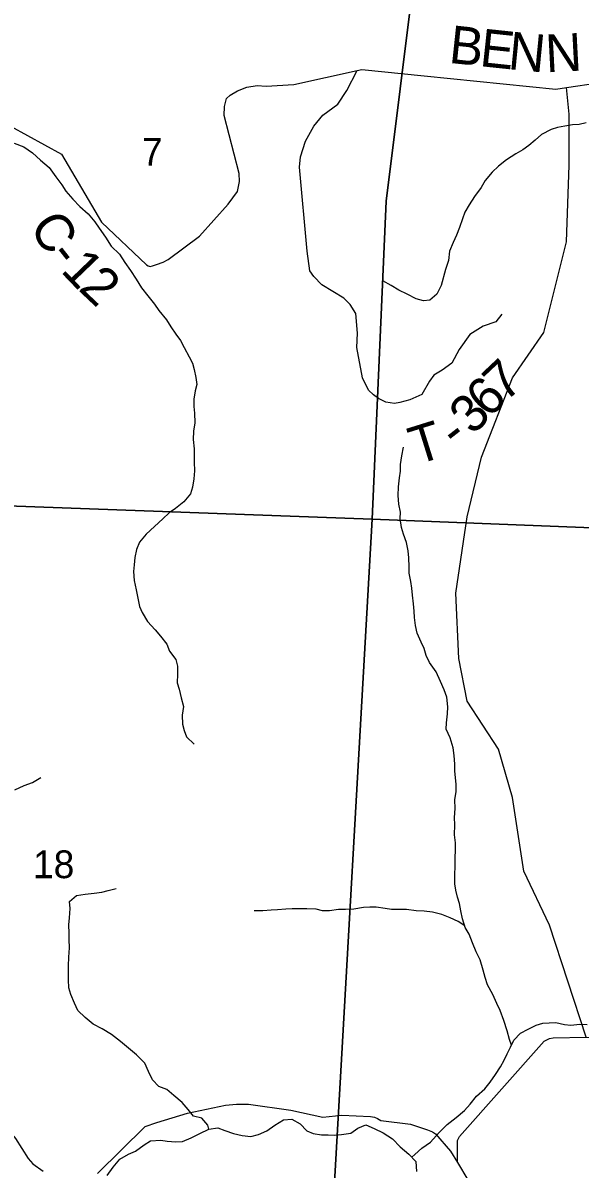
# Model space of a CAD drawing. Extents: x 1624196 to 2029251, y 146837 to 440034.
# Drawn here: x 1885584 to 1890015, y 296690 to 305803 of the extents above; entities that cross this region are included whole.
import ezdxf

# ---------------------------------------------------------------- set-up
doc = ezdxf.new("R2010")
doc.units = 0
for name, color, linetype in [('GM_X_County_Road', 7, 'Continuous'), ('GM_X_County_Road_Text', 7, 'Continuous'), ('GM_X_Minor_River', 7, 'Continuous'), ('GM_X_Minor_River_Text', 7, 'Continuous'), ('GM_X_Section', 7, 'Continuous'), ('GM_X_Section_Text', 7, 'Continuous'), ('GM_X_Township_Road', 7, 'Continuous'), ('GM_X_Township_Road_Text', 7, 'Continuous'), ('GM_X_Township_ROW', 7, 'Continuous')]:
    doc.layers.add(name, color=color, linetype=linetype)

msp = doc.modelspace()

# ---------------------------------------------------------------- linework, layer by layer
at = {"layer": 'GM_X_County_Road'}
for points in [[(1885347.7, 305057.1), (1885891.4, 304759.1), (1886209.2, 304219.3), (1886565.7, 303880.5), (1886579.8, 303871.4), (1886595.7, 303866.3), (1886613.1, 303871), (1886646.2, 303881.2), (1886699.9, 303900.2), (1886738.9, 303921.4), (1886988.2, 304108.7), (1887216.2, 304362.5), (1887289.8, 304463.9), (1887306.1, 304541.2), (1887303.7, 304606.1), (1887185.4, 305067.1), (1887186.1, 305137.9), (1887203.3, 305201.3), (1887233.4, 305229.5), (1887290.3, 305264.2), (1887365, 305293.4), (1887446.6, 305306.1), (1887517.6, 305301.4), (1887738.4, 305314.6), (1888243.5, 305425.9), (1888279.7, 305433.8), (1888776.5, 305383.2), (1889822.3, 305277.1), (1889906.5, 305289.5), (1890160, 305326.9)], [(1883426.6, 298678.8), (1883559.8, 298681.2), (1883575.8, 298675.9), (1883618.4, 298657), (1883661.4, 298627.7), (1883683.2, 298603.3), (1883711.6, 298563.8), (1883726.4, 298536.6), (1883774.6, 298389.6), (1883872.3, 297585.9), (1883893.1, 297565.3), (1883935.7, 297527.4), (1884002, 297486.4), (1884027.3, 297475.6), (1885006.2, 297316.3), (1885059.7, 297296.2), (1885181.3, 297209.7), (1885272.8, 297152.3), (1885369.1, 297103.6), (1885422, 297058.1), (1885524.7, 296932.4), (1885624.9, 296774.6), (1885662.7, 296732.6), (1885743.9, 296672.8)], [(1886177, 296655), (1886555.1, 297027.2), (1886647.8, 297061), (1886893.6, 297135.1), (1887194, 297196.7), (1887282.4, 297206.2), (1887378, 297207), (1887714.4, 297158.4), (1887970.5, 297102.9), (1888119.1, 297119), (1888348, 297106.7), (1888379.8, 297103.5), (1888404.9, 297092.5), (1888429.6, 297076.8), (1888667.8, 297045.6), (1888730, 297026.2), (1888802.7, 297000.9), (1888840.5, 296986.7), (1888865.5, 296970.8), (1888986, 296832.8), (1889041, 296741.3), (1889123.4, 296604.4)]]:
    msp.add_lwpolyline(points, dxfattribs=at)
at = {"layer": 'GM_X_Minor_River'}
for points in [[(1890064.5, 305007.6), (1890008.4, 304995.8), (1889954.3, 304994), (1889894.2, 304982.3), (1889836, 304970.5), (1889785.9, 304954.7), (1889709.6, 304915), (1889659.3, 304871.1), (1889609, 304829.2), (1889558.8, 304793.3), (1889504.6, 304761.5), (1889430.3, 304715.8), (1889365.9, 304663.9), (1889315.6, 304616), (1889261.3, 304550.1), (1889229, 304494.1), (1889174.6, 304422.2), (1889134.2, 304356.2), (1889099.9, 304298.2), (1889079.6, 304246.2), (1889055.3, 304176.1), (1889033, 304116), (1889006.7, 304058), (1888976.3, 303988), (1888968, 303913.8), (1888943.7, 303843.8), (1888911, 303715.6), (1888876.7, 303647.6), (1888820.4, 303597.7), (1888770.3, 303593.9), (1888710.3, 303610.2), (1888640.3, 303646.7), (1888574.4, 303679), (1888512.4, 303715.4), (1888446.5, 303751.8)], [(1885512.9, 304848.2), (1885590.8, 304817.8), (1885660.7, 304771.3), (1885724.6, 304710.9), (1885792.4, 304652.4), (1885846.2, 304580), (1885894, 304515.6), (1885923.8, 304465.3), (1885981.6, 304400.9), (1886035.4, 304344.5), (1886103.3, 304284), (1886155.1, 304221.6), (1886188.9, 304171.3), (1886240.6, 304098.9), (1886286.4, 304028.5), (1886352.2, 303964), (1886394, 303897.7), (1886439.8, 303833.3), (1886485.5, 303766.9), (1886527.3, 303696.5), (1886577.1, 303632.2), (1886628.9, 303567.8), (1886664.7, 303517.5), (1886726.5, 303443), (1886760.3, 303386.7), (1886800.1, 303328.3), (1886835.9, 303278.1), (1886865.7, 303221.8), (1886905.4, 303149.4), (1886931.3, 303097.2), (1886945.1, 303047), (1886958.8, 302982.7), (1886966.6, 302928.6), (1886954.3, 302878.5), (1886944, 302810.4), (1886943.7, 302754.2), (1886949.5, 302700), (1886951.2, 302623.8), (1886940.9, 302557.7), (1886938.6, 302489.6), (1886946.2, 302415.3), (1886945.8, 302311.1), (1886947.5, 302240.9), (1886943.2, 302178.8), (1886932.9, 302112.6), (1886916.6, 302058.6)], [(1889470.4, 297675.1), (1889453.2, 297719.9), (1889435.4, 297788.2), (1889409.8, 297870.5), (1889380.1, 297950.8), (1889354.3, 298007.1), (1889320.6, 298077.4), (1889278.8, 298153.8), (1889261.1, 298214), (1889245.3, 298270.2), (1889221.6, 298352.5), (1889187.9, 298416.9), (1889160.1, 298489.2), (1889132.4, 298557.5), (1889102.6, 298611.8), (1889078.9, 298680), (1889067.1, 298744.2), (1889055.4, 298800.4), (1889041.6, 298852.6), (1889027.8, 298906.8), (1889018, 298957), (1889018.3, 299029.2), (1889020.7, 299097.3), (1889023, 299167.5), (1889025.2, 299223.6), (1889023.5, 299283.8), (1889015.8, 299348), (1889018.1, 299426.2), (1889016.4, 299486.3), (1889020.7, 299556.5), (1889019, 299624.7), (1889029.3, 299692.8), (1889029.6, 299746.9), (1889023.8, 299803.1), (1889020, 299853.2), (1889020.3, 299909.4), (1889014.6, 299977.6), (1889006.8, 300039.8), (1888983.1, 300118.1), (1888951.4, 300188.4), (1888951.6, 300238.5), (1888962, 300310.7), (1888964.2, 300364.8), (1888956.5, 300441), (1888934.8, 300499.3), (1888905, 300567.6), (1888871.3, 300643.9), (1888817.6, 300716.4), (1888791.8, 300772.6), (1888776, 300828.8), (1888750.2, 300879.1), (1888720.5, 300951.4), (1888706.7, 301011.6), (1888699, 301075.8), (1888695.2, 301126), (1888691.4, 301184.1), (1888683.7, 301254.3), (1888678, 301308.5), (1888668.2, 301360.7), (1888656.5, 301428.9), (1888654.7, 301479), (1888653, 301549.2), (1888647.2, 301605.4), (1888633.5, 301671.6), (1888609.8, 301737.9), (1888596, 301792.1), (1888584.3, 301862.3), (1888586.5, 301912.5), (1888572.8, 301976.7), (1888567.1, 302044.9), (1888571.4, 302115), (1888577.7, 302187.2), (1888586, 302239.3), (1888588.2, 302291.4), (1888596.5, 302359.6), (1888610.9, 302429.7)], [(1886916.6, 302058.6), (1886864.3, 301994.6), (1886797.9, 301942.8), (1886747.7, 301909), (1886697.4, 301861.1), (1886629, 301799.2), (1886562.7, 301737.4), (1886510.3, 301673.5), (1886488, 301615.4), (1886473.7, 301551.3), (1886467.4, 301493.2), (1886463.2, 301441.1), (1886468.9, 301368.9), (1886484.6, 301296.6), (1886500.2, 301216.3), (1886512, 301164.1), (1886531.8, 301113.9), (1886573.6, 301043.5), (1886635.4, 300977.1), (1886677.2, 300926.8), (1886729, 300864.4), (1886750.8, 300808.1), (1886798.6, 300741.8), (1886812.4, 300687.5), (1886812.1, 300625.4), (1886809.8, 300557.2), (1886825.6, 300505), (1886843.3, 300436.8), (1886861, 300366.5), (1886850.7, 300298.4), (1886852.4, 300228.2), (1886866.2, 300178), (1886886, 300127.8), (1886945.8, 300069.4)], [(1885520, 299705), (1885592.3, 299738.8), (1885658.5, 299764.5), (1885724.8, 299802.3)], [(1887061.5, 297006.8), (1887054.5, 297039.3), (1887006.6, 297093.7), (1886940.6, 297110), (1886898.8, 297162.3), (1886851, 297218.7), (1886785.1, 297275.1), (1886727.2, 297323.5), (1886665.2, 297345.8), (1886613.4, 297400.2), (1886583.7, 297466.5), (1886553.9, 297530.8), (1886488.1, 297597.3), (1886424.2, 297649.7), (1886360.4, 297704.1), (1886288.5, 297758.6), (1886212.6, 297805.1), (1886142.6, 297841.5), (1886078.8, 297893.9), (1886021, 297950.3), (1885993.2, 298008.6), (1885963.4, 298078.9), (1885949.6, 298131.1), (1885945.9, 298195.3), (1885946.4, 298305.5), (1885948.7, 298375.7), (1885953.1, 298447.9), (1885951.4, 298516), (1885951.6, 298566.2), (1885949.9, 298632.3), (1885954.1, 298686.5), (1885958.5, 298760.6), (1885954.7, 298816.8), (1886011, 298864.6), (1886079.2, 298876.4), (1886149.3, 298884.1), (1886211.4, 298891.8), (1886261.6, 298905.6), (1886325.7, 298921.3)], [(1889098.5, 298623.7), (1889046.7, 298658.1), (1888980.8, 298688.5), (1888914.8, 298712.9), (1888842.8, 298733.3), (1888774.7, 298739.6), (1888710.6, 298743.9), (1888634.5, 298752.3), (1888572.4, 298754.6), (1888516.3, 298752.8), (1888464.3, 298761.1), (1888392.2, 298771.4), (1888342.2, 298771.7), (1888292.1, 298769.9), (1888215.9, 298756.2), (1888149.8, 298754.5), (1888093.7, 298752.8), (1888023.5, 298743.1), (1887967.5, 298743.3), (1887915.4, 298755.6), (1887841.3, 298757.9), (1887725.2, 298758.5), (1887675.1, 298756.7), (1887608.9, 298751), (1887558.9, 298749.2), (1887490.7, 298743.5), (1887422.6, 298743.8)], [(1888676.4, 296784.1), (1888701.9, 296805.1), (1888756.3, 296857), (1888824.6, 296904.8), (1888895, 296980.7), (1888959.4, 297044.5), (1889029.8, 297100.3), (1889096.1, 297154.2), (1889140.4, 297206.1), (1889192.8, 297270), (1889257.1, 297327.8), (1889299.4, 297379.8), (1889343.8, 297441.7), (1889382.1, 297503.7), (1889410.4, 297555.7), (1889434.6, 297605.7), (1889462.9, 297659.7), (1889489.2, 297713.7), (1889541.5, 297771.6), (1889603.8, 297803.4), (1889666, 297833.2), (1889718.1, 297849), (1889770.2, 297852.8), (1889822.3, 297854.5), (1889892.4, 297838.2), (1889942.4, 297833.9), (1890012.6, 297841.6), (1890070.6, 297839.3)], [(1886253.4, 296638), (1886301.8, 296703.9), (1886354.2, 296767.9), (1886424.5, 296807.6), (1886478.6, 296831.4), (1886547, 296883.2), (1886599.2, 296913.1), (1886679.4, 296920.7), (1886731.4, 296910.5), (1886799.5, 296906.1), (1886851.6, 296907.9), (1886921.8, 296937.7), (1886992.1, 296973.4), (1887062.3, 297007.2), (1887134.5, 297016.9), (1887188.5, 296996.6), (1887258.5, 296972.2), (1887328.5, 296955.8), (1887396.6, 296947.5), (1887456.7, 296965.3), (1887525, 296995), (1887587.3, 297038.8), (1887655.6, 297080.6), (1887723.7, 297086.3), (1887789.6, 297049.9), (1887841.5, 296993.6), (1887893.4, 296973.3), (1887959.5, 296960.9), (1888011.6, 296962.7), (1888065.7, 296960.5), (1888117.8, 296964.2), (1888191.9, 296975.9), (1888248.2, 297015.7), (1888312.4, 297041.5), (1888378.4, 297011.1), (1888450.3, 296976.7), (1888522.2, 296930.3), (1888584, 296867.8), (1888653.9, 296809.4), (1888707.7, 296749), (1888715.3, 296670.7)]]:
    msp.add_lwpolyline(points, dxfattribs=at)
at = {"layer": 'GM_X_Section'}
for points in [[(1883959, 307330.4), (1888806.6, 307067.9), (1888473.4, 304384.8), (1888360.8, 301856.9), (1883644.9, 302029)], [(1888806.6, 307067.9), (1894026.6, 306932.1), (1893752.6, 301644.5), (1888360.8, 301856.9), (1888473.4, 304384.8)], [(1883644.9, 302029), (1888360.8, 301856.9), (1888045.7, 296301.5), (1883310.2, 296579.7), (1883619.5, 301605.1)], [(1888360.8, 301856.9), (1893752.6, 301644.5), (1893465.2, 295976.9), (1888045.7, 296301.5)]]:
    msp.add_lwpolyline(points, close=True, dxfattribs=at)
at = {"layer": 'GM_X_Township_Road'}
for points in [[(1889392.5, 303487.6), (1889346.4, 303425.8), (1889243.6, 303391), (1889138.4, 303326.2), (1889054.6, 303206.9), (1888995, 303097.4), (1888918, 303042.2), (1888851.3, 303003), (1888816.5, 302955.3), (1888756.9, 302847.8), (1888660.1, 302804.9), (1888580.7, 302786), (1888540, 302777), (1888471.3, 302787.3), (1888413.2, 302817.8), (1888372.4, 302845), (1888332.1, 302883.4), (1888285.2, 302980.3), (1888240.3, 303221.6), (1888245.8, 303335.9), (1888231.9, 303492.6), (1888186.7, 303565.2), (1888137.2, 303614.2), (1887962, 303720.8), (1887896.8, 303787.2), (1887865.2, 303832.4), (1887845.2, 303987.2), (1887783.9, 304656), (1887792.6, 304738.5), (1887830.7, 304862), (1887896.7, 304983.1), (1887967.9, 305070.8), (1888089.4, 305157.5), (1888159.1, 305264.9), (1888243.5, 305425.9)], [(1889041, 296741.3), (1889040.5, 296916.7), (1889056.5, 296948.9), (1889729.4, 297707.9), (1889757.2, 297720.7), (1889773.1, 297727.5), (1889801.6, 297732), (1890063.3, 297739.6), (1890265.9, 297730.5), (1890399.5, 297781.8), (1890648.6, 297899.6), (1890779.4, 297975.6), (1890978.1, 298301.1), (1891176.5, 298557.8), (1891233, 298805.5), (1891368.7, 299566.3), (1891416.1, 299687.3), (1891262, 299840.1), (1891187.8, 299927.1), (1891106.2, 300026.3), (1891097.1, 300080.7), (1891097.1, 300091.6)]]:
    msp.add_lwpolyline(points, dxfattribs=at)
at = {"layer": 'GM_X_Township_ROW'}
msp.add_lwpolyline([(1890063.3, 297739.6), (1889771.4, 298629.9), (1889568.4, 299058.3), (1889478.2, 299644.4), (1889365.5, 300027.7), (1889117.5, 300411), (1889049.9, 300749.3), (1889027.4, 301267.8), (1889117.5, 301876.6), (1889230.3, 302350.1), (1889478.3, 302981.4), (1889726.3, 303342.2), (1889906.7, 304063.7), (1889929.2, 304672.5), (1889929.2, 305078.4), (1889906.5, 305289.5)], dxfattribs=at)

# ---------------------------------------------------------------- texts
at = {"layer": 'GM_X_County_Road_Text'}
for s, rotation, p in [('B', 353.94299, (1888965.2, 305486.6)), ('E', 353.94805, (1889210.2, 305460.6)), ('N', 354.41265, (1889436, 305436.6)), ('N', 2.94827, (1889746.6, 305409.8)), ('C', 302.64781, (1885628.4, 304182.8)), ('-', 308.25243, (1885779.9, 303949.3)), ('1', 313.85706, (1885877.2, 303828.4)), ('2', 316.65937, (1886016.6, 303683.8))]:
    msp.add_text(s, height=300, rotation=rotation, dxfattribs=at).set_placement(p)
at = {"layer": 'GM_X_Minor_River_Text'}
msp.add_text('Frederick', height=499.98, rotation=345.00151, dxfattribs=at).set_placement((1884075.1, 296310.6))
at = {"layer": 'GM_X_Section_Text'}
for s, p in [('7', (1886530.5, 304668.2)), ('18', (1885663.7, 299002.7))]:
    msp.add_text(s, height=221, rotation=0.00001, dxfattribs=at).set_placement(p)
at = {"layer": 'GM_X_Township_Road_Text'}
for s, rotation, p in [('7', 43.31066, (1889419.5, 302780.6)), ('6', 44.98528, (1889290.5, 302651.6)), ('3', 47.00274, (1889166.4, 302518.4)), ('T', 17.35479, (1888713.2, 302286.9)), ('-', 37.75354, (1889030.1, 302407.4))]:
    msp.add_text(s, height=300, rotation=rotation, dxfattribs=at).set_placement(p)

doc.saveas('drawing.dxf')
